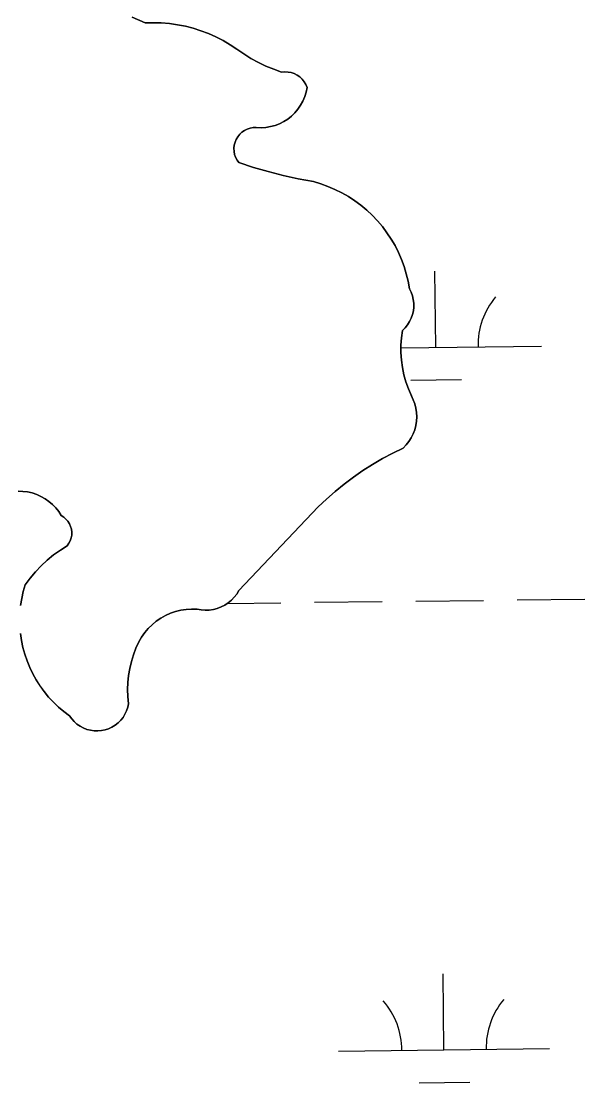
# Model space of a CAD drawing. Extents: x 3684037 to 3722149, y 433263 to 459021.
# Drawn here: x 3711076 to 3711343, y 454847 to 455350 of the extents above; entities that cross this region are included whole.
import ezdxf

# ---------------------------------------------------------------- set-up
doc = ezdxf.new("R2010")
doc.units = 0
doc.layers.add('V-TOPO-SHOR', color=7, linetype='Continuous')
doc.layers.add('V-WETL-SWMP', color=7, linetype='Continuous')

msp = doc.modelspace()

# ---------------------------------------------------------------- linework, layer by layer
at = {"layer": 'V-TOPO-SHOR'}
for points in [[(3711128.17, 455351.37), (3711134.28, 455348.69), (3711138.12, 455348.81), (3711141.96, 455348.71), (3711145.79, 455348.39), (3711149.59, 455347.86), (3711153.37, 455347.12), (3711157.09, 455346.17), (3711160.75, 455345.02), (3711164.35, 455343.66), (3711167.86, 455342.1), (3711171.28, 455340.34), (3711174.6, 455338.4), (3711177.8, 455336.28), (3711181.07, 455334.01), (3711184.45, 455331.92), (3711187.94, 455330), (3711191.53, 455328.27), (3711195.2, 455326.73), (3711198.94, 455325.39), (3711200.46, 455325.53), (3711201.99, 455325.46), (3711203.5, 455325.18), (3711204.95, 455324.68), (3711206.31, 455323.99), (3711207.56, 455323.11), (3711208.68, 455322.07), (3711209.64, 455320.88), (3711210.42, 455319.56), (3711211.01, 455318.15), (3711210.58, 455315.94), (3711209.92, 455313.79), (3711209.05, 455311.72), (3711207.97, 455309.74), (3711206.7, 455307.89), (3711205.25, 455306.17), (3711203.64, 455304.6), (3711201.87, 455303.21), (3711199.97, 455302), (3711197.96, 455300.99), (3711195.86, 455300.19), (3711193.69, 455299.6), (3711191.47, 455299.24), (3711189.23, 455299.1), (3711186.98, 455299.19), (3711185.52, 455299.15), (3711184.07, 455298.9), (3711182.69, 455298.44), (3711181.38, 455297.79), (3711180.17, 455296.96), (3711179.1, 455295.97), (3711178.18, 455294.83), (3711177.44, 455293.57), (3711176.88, 455292.22), (3711176.52, 455290.8), (3711176.37, 455289.35), (3711176.43, 455287.89), (3711176.69, 455286.45), (3711177.16, 455285.07), (3711177.83, 455283.77), (3711178.67, 455282.57), (3711185.62, 455280.31), (3711192.63, 455278.28), (3711199.71, 455276.47), (3711206.84, 455274.89), (3711214.02, 455273.54), (3711217.48, 455272.52), (3711220.88, 455271.31), (3711224.19, 455269.89), (3711227.42, 455268.29), (3711230.56, 455266.5), (3711233.58, 455264.54)], [(3711233.58, 455264.54), (3711236.48, 455262.4), (3711239.25, 455260.09), (3711241.89, 455257.63), (3711244.37, 455255.01), (3711246.7, 455252.26), (3711248.87, 455249.38), (3711250.86, 455246.37), (3711252.67, 455243.26), (3711254.3, 455240.04), (3711255.74, 455236.73), (3711256.98, 455233.35), (3711258.03, 455229.9), (3711258.87, 455226.39), (3711259.51, 455222.84), (3711260.31, 455221.23), (3711260.92, 455219.53), (3711261.33, 455217.78), (3711261.55, 455215.99), (3711261.56, 455214.19), (3711261.37, 455212.4), (3711260.97, 455210.64), (3711260.38, 455208.94), (3711259.6, 455207.32), (3711258.64, 455205.8), (3711257.51, 455204.39), (3711256.23, 455203.12), (3711255.74, 455199.63), (3711255.49, 455196.12), (3711255.48, 455192.59), (3711255.71, 455189.08), (3711256.18, 455185.58), (3711256.9, 455182.13), (3711257.84, 455178.73), (3711259.02, 455175.41), (3711260.42, 455172.17), (3711261.31, 455170.31), (3711262.02, 455168.36), (3711262.53, 455166.35), (3711262.83, 455164.3), (3711262.93, 455162.23), (3711262.82, 455160.16), (3711262.5, 455158.11), (3711261.98, 455156.11), (3711261.26, 455154.17), (3711260.35, 455152.31), (3711259.26, 455150.55), (3711258, 455148.91), (3711256.57, 455147.4), (3711251.64, 455145.01), (3711246.81, 455142.44), (3711242.08, 455139.68), (3711237.45, 455136.74), (3711232.95, 455133.63), (3711228.56, 455130.35), (3711224.31, 455126.9), (3711220.2, 455123.29), (3711216.22, 455119.52), (3711178.76, 455079.95), (3711177.73, 455078.31), (3711176.52, 455076.78), (3711175.16, 455075.39), (3711173.66, 455074.16), (3711172.04, 455073.1), (3711170.31, 455072.21), (3711168.5, 455071.51), (3711166.62, 455071.01), (3711164.7, 455070.72), (3711162.76, 455070.63), (3711160.82, 455070.75), (3711158.9, 455071.07), (3711156.33, 455071.15), (3711153.77, 455070.99), (3711151.23, 455070.61), (3711148.74, 455070), (3711146.31, 455069.17), (3711143.96, 455068.12), (3711141.71, 455066.87), (3711139.6, 455065.42), (3711137.61, 455063.79), (3711135.78, 455061.99), (3711134.12, 455060.03), (3711132.65, 455057.92), (3711131.36, 455055.7), (3711129.96, 455052.65), (3711128.77, 455049.52), (3711127.78, 455046.32), (3711127.01, 455043.06), (3711126.46, 455039.75), (3711126.12, 455036.42), (3711126.01, 455033.06), (3711126.12, 455029.72), (3711126.45, 455026.38)], [(3711075.34, 455072.92), (3711075.86, 455076.22), (3711076.57, 455079.48), (3711077.49, 455082.69), (3711079.83, 455085.84), (3711082.35, 455088.83), (3711085.06, 455091.67), (3711087.94, 455094.33), (3711090.97, 455096.81), (3711094.15, 455099.1), (3711097.46, 455101.19), (3711098.25, 455102.32), (3711098.87, 455103.56), (3711099.29, 455104.87), (3711099.52, 455106.23), (3711099.55, 455107.61), (3711099.38, 455108.98), (3711099.01, 455110.3), (3711098.45, 455111.56), (3711097.71, 455112.73), (3711096.81, 455113.77), (3711095.76, 455114.67), (3711094.6, 455115.41), (3711093.39, 455117.3), (3711092.01, 455119.06), (3711090.46, 455120.68), (3711088.76, 455122.14), (3711086.93, 455123.42), (3711084.99, 455124.53), (3711082.94, 455125.44), (3711080.81, 455126.14), (3711078.63, 455126.64), (3711076.41, 455126.92), (3711074.17, 455126.98)], [(3711126.45, 455026.38), (3711126.08, 455024.66), (3711125.52, 455022.99), (3711124.77, 455021.4), (3711123.84, 455019.9), (3711122.75, 455018.52), (3711121.5, 455017.28), (3711120.11, 455016.19), (3711118.61, 455015.27), (3711117.02, 455014.53), (3711115.34, 455013.98), (3711113.62, 455013.62), (3711111.87, 455013.47), (3711110.1, 455013.52), (3711108.36, 455013.78), (3711106.66, 455014.23), (3711105.02, 455014.88), (3711103.47, 455015.71), (3711102.03, 455016.72), (3711100.71, 455017.89), (3711099.54, 455019.2), (3711098.52, 455020.64), (3711095.84, 455022.63), (3711093.29, 455024.78), (3711090.87, 455027.09), (3711088.6, 455029.53), (3711086.48, 455032.11), (3711084.52, 455034.81), (3711082.72, 455037.62), (3711081.09, 455040.54), (3711079.65, 455043.55), (3711078.39, 455046.64), (3711077.32, 455049.8), (3711076.44, 455053.02), (3711075.75, 455056.29), (3711075.27, 455059.59)]]:
    msp.add_lwpolyline(points, dxfattribs=at)
at = {"layer": 'V-WETL-SWMP'}
for p, q in [((3711272, 455195.11), (3711271.58, 455231.11)), ((3711255.49, 455194.92), (3711322, 455195.7)), ((3711260.18, 455179.54), (3711284.18, 455179.82)), ((3711173.24, 455073.89), (3711198.56, 455074.18)), ((3711214.56, 455074.37), (3711246.56, 455074.74)), ((3711262.56, 455074.92), (3711294.55, 455075.3)), ((3711310.55, 455075.48), (3711342.55, 455075.86)), ((3711275.87, 454862.46), (3711275.46, 454898.46)), ((3711225.88, 454861.88), (3711325.87, 454863.04)), ((3711264.05, 454846.89), (3711288.05, 454847.17))]:
    msp.add_line(p, q, dxfattribs=at)
for points in [[(3711176.37, 455289.35), (3711176.52, 455290.81), (3711176.88, 455292.22), (3711177.44, 455293.57), (3711178.18, 455294.83), (3711179.1, 455295.97), (3711180.17, 455296.96), (3711181.38, 455297.79), (3711182.69, 455298.44), (3711184.08, 455298.9), (3711185.52, 455299.15), (3711189.22, 455299.1), (3711191.47, 455299.24), (3711193.69, 455299.6), (3711195.86, 455300.19), (3711197.96, 455300.99), (3711199.97, 455302), (3711201.87, 455303.21), (3711203.64, 455304.6), (3711205.25, 455306.17), (3711206.7, 455307.89), (3711207.97, 455309.74), (3711209.05, 455311.72), (3711209.92, 455313.79), (3711210.58, 455315.94), (3711211.01, 455318.15), (3711210.42, 455319.56), (3711209.64, 455320.88), (3711208.68, 455322.07), (3711207.56, 455323.11), (3711206.31, 455323.99), (3711204.95, 455324.68), (3711203.5, 455325.18), (3711201.99, 455325.46), (3711200.46, 455325.53), (3711198.94, 455325.39), (3711195.2, 455326.73), (3711191.53, 455328.27), (3711187.94, 455330), (3711184.45, 455331.92), (3711181.07, 455334.01), (3711174.6, 455338.4), (3711171.28, 455340.34), (3711167.86, 455342.1), (3711164.35, 455343.66), (3711160.75, 455345.02), (3711157.09, 455346.17), (3711153.37, 455347.12), (3711149.6, 455347.86), (3711145.79, 455348.39), (3711141.96, 455348.71), (3711138.12, 455348.81), (3711134.28, 455348.69), (3711128.17, 455351.37)], [(3711128.77, 455049.52), (3711129.96, 455052.65), (3711131.36, 455055.7), (3711132.65, 455057.92), (3711134.12, 455060.03), (3711135.78, 455061.99), (3711137.61, 455063.79), (3711139.6, 455065.42), (3711141.72, 455066.87), (3711143.96, 455068.12), (3711146.31, 455069.17), (3711148.73, 455070), (3711151.23, 455070.61), (3711153.77, 455070.99), (3711156.33, 455071.15), (3711158.9, 455071.07), (3711160.82, 455070.75), (3711162.76, 455070.63), (3711164.7, 455070.72), (3711166.62, 455071.01), (3711168.5, 455071.51), (3711170.31, 455072.21), (3711172.04, 455073.1), (3711173.66, 455074.16), (3711175.16, 455075.4), (3711176.52, 455076.78), (3711177.73, 455078.31), (3711178.76, 455079.95), (3711216.22, 455119.52), (3711220.2, 455123.29), (3711224.31, 455126.9), (3711228.56, 455130.35), (3711232.95, 455133.63), (3711237.45, 455136.74), (3711242.08, 455139.68), (3711246.81, 455142.44), (3711251.64, 455145.01), (3711256.57, 455147.4), (3711257.99, 455148.91), (3711259.26, 455150.55), (3711260.35, 455152.31), (3711261.26, 455154.17), (3711261.98, 455156.11), (3711262.5, 455158.12), (3711262.82, 455160.16), (3711262.93, 455162.23), (3711262.83, 455164.3), (3711262.53, 455166.35), (3711262.02, 455168.36), (3711261.31, 455170.31), (3711259.02, 455175.41), (3711257.84, 455178.73), (3711256.9, 455182.13), (3711256.18, 455185.58), (3711255.71, 455189.07), (3711255.48, 455192.59), (3711255.49, 455196.12), (3711255.74, 455199.63), (3711256.23, 455203.12), (3711257.51, 455204.39), (3711258.64, 455205.8), (3711259.6, 455207.32), (3711260.38, 455208.94), (3711260.97, 455210.64), (3711261.37, 455212.4), (3711261.56, 455214.19), (3711261.55, 455215.99), (3711261.33, 455217.78), (3711260.92, 455219.53), (3711260.31, 455221.23), (3711259.51, 455222.84), (3711258.87, 455226.39), (3711258.03, 455229.9), (3711256.98, 455233.35), (3711255.74, 455236.73), (3711254.3, 455240.04), (3711252.67, 455243.26), (3711250.86, 455246.37), (3711248.87, 455249.38), (3711246.7, 455252.26), (3711244.37, 455255.02), (3711241.89, 455257.63), (3711239.25, 455260.09), (3711236.48, 455262.4), (3711233.58, 455264.54), (3711230.56, 455266.5), (3711227.43, 455268.29), (3711224.19, 455269.89), (3711220.88, 455271.31), (3711217.48, 455272.52), (3711214.02, 455273.54), (3711206.84, 455274.89), (3711199.71, 455276.47), (3711192.63, 455278.28), (3711185.62, 455280.31), (3711178.67, 455282.57), (3711177.83, 455283.77), (3711177.16, 455285.07), (3711176.69, 455286.45), (3711176.43, 455287.89), (3711176.37, 455289.35)], [(3711074.17, 455126.98), (3711076.41, 455126.92), (3711078.63, 455126.64), (3711080.81, 455126.14), (3711082.94, 455125.44), (3711084.99, 455124.53), (3711086.93, 455123.42), (3711088.77, 455122.14), (3711090.46, 455120.68), (3711092.01, 455119.06), (3711093.39, 455117.3), (3711094.6, 455115.41), (3711095.76, 455114.67), (3711096.81, 455113.77), (3711097.71, 455112.73), (3711098.45, 455111.56), (3711099.01, 455110.3), (3711099.38, 455108.98), (3711099.55, 455107.61), (3711099.52, 455106.23), (3711099.29, 455104.87), (3711098.87, 455103.56), (3711098.25, 455102.32), (3711097.46, 455101.19), (3711094.15, 455099.1), (3711090.97, 455096.81), (3711087.94, 455094.33), (3711085.06, 455091.67), (3711082.35, 455088.83), (3711079.83, 455085.84), (3711077.49, 455082.69), (3711076.57, 455079.48), (3711075.86, 455076.22), (3711075.34, 455072.92)], [(3711075.27, 455059.6), (3711075.75, 455056.29), (3711076.44, 455053.02), (3711077.31, 455049.8), (3711078.39, 455046.64), (3711079.65, 455043.55), (3711081.09, 455040.54), (3711082.72, 455037.62), (3711084.51, 455034.81), (3711086.48, 455032.11), (3711088.6, 455029.53), (3711090.87, 455027.09), (3711093.29, 455024.78), (3711095.84, 455022.63), (3711098.52, 455020.64), (3711099.54, 455019.2), (3711100.71, 455017.89), (3711102.03, 455016.72), (3711103.47, 455015.71), (3711105.02, 455014.88), (3711106.66, 455014.23), (3711108.36, 455013.78), (3711110.1, 455013.52), (3711111.87, 455013.47), (3711113.62, 455013.62), (3711115.34, 455013.98), (3711117.02, 455014.53), (3711118.61, 455015.27), (3711120.11, 455016.19), (3711121.5, 455017.28), (3711122.75, 455018.52), (3711123.84, 455019.9), (3711124.77, 455021.4), (3711125.52, 455022.99), (3711126.08, 455024.66), (3711126.45, 455026.38), (3711126.12, 455029.72), (3711126.01, 455033.07), (3711126.12, 455036.42), (3711126.46, 455039.75), (3711127.01, 455043.06), (3711127.78, 455046.32), (3711128.77, 455049.52)]]:
    msp.add_lwpolyline(points, dxfattribs=at)
for centre, start, end in [((3711327.24, 455196.23), 139.8949, 181.4385), ((3711220.63, 454862.29), 359.8949, 41.4385), ((3711331.11, 454863.58), 139.8949, 181.4385)]:
    msp.add_arc(centre, 35.25, start, end, dxfattribs=at)

doc.saveas('drawing.dxf')
